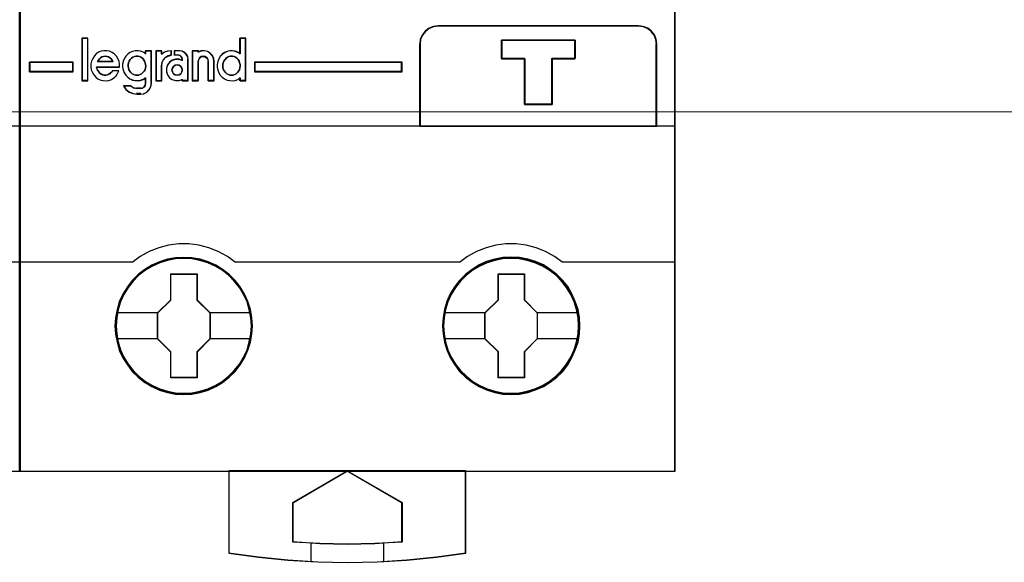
# Model space of a CAD drawing. Header units: millimetres. Extents: x -1290 to 1795, y -4192 to -1311.
# Tile 1017 of 1056: x 1487 to 1498, y -1960 to -1954. Entities that reach past the tile are written whole.
import ezdxf

# ---------------------------------------------------------------- set-up
doc = ezdxf.new("R2010")
doc.units = ezdxf.units.MM
doc.layers.add('45', color=7, linetype='Continuous')
doc.layers.add('Aparatura', color=7, linetype='Continuous', lineweight=13)

# ---------------------------------------------------------------- blocks, each defined once
blk = doc.blocks.new('*U181')
at = {"layer": '45', "color": 7}
for points in [[(189.632024, -683.413361), (153.610873, -683.413361), (153.610873, -766.375576), (189.632024, -766.375576), (189.632024, -683.413361)], [(187.627225, -741.867195), (176.603543, -741.867195), (176.344227, -741.900376), (176.106981, -741.999918), (175.897321, -742.160291), (175.742835, -742.370434), (175.626971, -742.608228), (175.604901, -742.868143), (175.604901, -747.397292), (188.625867, -747.397292), (188.625867, -742.868143), (188.592763, -742.608228), (188.498968, -742.370434), (188.333447, -742.160291), (188.129305, -741.999918), (187.886541, -741.900376), (187.627225, -741.867195)], [(184.133965, -742.664391), (184.133965, -743.674527), (182.869074, -743.674527), (182.869074, -746.194316), (181.360081, -746.194316), (181.360081, -743.674527), (180.089642, -743.674527), (180.089642, -742.664391), (184.133965, -742.664391)], [(182.869074, -746.194316), (182.869074, -743.674527), (184.133965, -743.674527), (184.133965, -742.664391), (180.089642, -742.664391), (180.089642, -743.674527), (181.360081, -743.674527), (181.360081, -746.194316), (182.869074, -746.194316)], [(182.86427, -746.178157), (182.86427, -743.681438), (184.119642, -743.681438), (184.119642, -742.68055), (180.105755, -742.68055), (180.105755, -743.681438), (181.366633, -743.681438), (181.366633, -746.178157), (182.86427, -746.178157)], [(156.545201, -744.397035), (156.545201, -743.863776), (154.139017, -743.863776), (154.139017, -744.397035), (156.545201, -744.397035)], [(166.506517, -743.863776), (166.506517, -744.397035), (174.629179, -744.397035), (174.629179, -743.863776), (166.506517, -743.863776)], [(166.395518, -758.37662), (166.367884, -757.923945), (166.296035, -757.47127), (166.141285, -757.035156), (165.969954, -756.621124), (165.732302, -756.223653), (165.450435, -755.875866), (165.124354, -755.55016), (164.759585, -755.274139), (164.38929, -755.02572), (163.9582, -754.843545), (163.52711, -754.711055), (163.073912, -754.628249), (162.626242, -754.606167), (162.167517, -754.628249), (161.7309, -754.711055), (161.28323, -754.843545), (160.86872, -755.02572), (160.476317, -755.274139), (160.117076, -755.55016), (159.785468, -755.875866), (159.525708, -756.223653), (159.282529, -756.621124), (159.078038, -757.035156), (158.961975, -757.47127), (158.873546, -757.923945), (158.840385, -758.37662), (158.873546, -758.834816), (158.961975, -759.27093), (159.078038, -759.707044), (159.282529, -760.126596), (159.525708, -760.518547), (159.785468, -760.882895), (160.117076, -761.20308), (160.476317, -761.484622), (160.86872, -761.71648), (161.28323, -761.904174), (161.7309, -762.042185), (162.167517, -762.130512), (162.626242, -762.152594), (163.073912, -762.130512), (163.52711, -762.042185), (163.9582, -761.904174), (164.38929, -761.71648), (164.759585, -761.484622), (165.124354, -761.20308), (165.450435, -760.882895), (165.732302, -760.518547), (165.969954, -760.126596), (166.141285, -759.707044), (166.296035, -759.27093), (166.367884, -758.834816), (166.395518, -758.37662)], [(166.395518, -758.37662), (166.367884, -757.923945), (166.296035, -757.47127), (166.141285, -757.035156), (165.969954, -756.621124), (165.732302, -756.223653), (165.450435, -755.875866), (165.124354, -755.55016), (164.759585, -755.274139), (164.38929, -755.02572), (163.9582, -754.843545), (163.52711, -754.711055), (163.073912, -754.628249), (162.626242, -754.606167), (162.167517, -754.628249), (161.7309, -754.711055), (161.28323, -754.843545), (160.86872, -755.02572), (160.476317, -755.274139), (160.117076, -755.55016), (159.785468, -755.875866), (159.525708, -756.223653), (159.282529, -756.621124), (159.078038, -757.035156), (158.961975, -757.47127), (158.873546, -757.923945), (158.840385, -758.37662), (158.873546, -758.834816), (158.961975, -759.27093), (159.078038, -759.707044), (159.282529, -760.126596), (159.525708, -760.518547), (159.785468, -760.882895), (160.117076, -761.20308), (160.476317, -761.484622), (160.86872, -761.71648), (161.28323, -761.904174), (161.7309, -762.042185), (162.167517, -762.130512), (162.626242, -762.152594), (163.073912, -762.130512), (163.52711, -762.042185), (163.9582, -761.904174), (164.38929, -761.71648), (164.759585, -761.484622), (165.124354, -761.20308), (165.450435, -760.882895), (165.732302, -760.518547), (165.969954, -760.126596), (166.141285, -759.707044), (166.296035, -759.27093), (166.367884, -758.834816), (166.395518, -758.37662)], [(166.381195, -758.376631), (166.353666, -757.925679), (166.28209, -757.474727), (166.127926, -757.040273), (165.957245, -756.627817), (165.720494, -756.231859), (165.439696, -755.885396), (165.114851, -755.560931), (164.751466, -755.28596), (164.382574, -755.038486), (163.953118, -754.857006), (163.523663, -754.72502), (163.072183, -754.642529), (162.62621, -754.620531), (162.169225, -754.642529), (161.734264, -754.72502), (161.28829, -754.857006), (160.875352, -755.038486), (160.484437, -755.28596), (160.126558, -755.560931), (159.796207, -755.885396), (159.537432, -756.231859), (159.295175, -756.627817), (159.091459, -757.040273), (158.975837, -757.474727), (158.887743, -757.925679), (158.854708, -758.376631), (158.887743, -758.833082), (158.975837, -759.267536), (159.091459, -759.701989), (159.295175, -760.119945), (159.537432, -760.510403), (159.796207, -760.873365), (160.126558, -761.192331), (160.484437, -761.472801), (160.875352, -761.703776), (161.28829, -761.890756), (161.734264, -762.028242), (162.169225, -762.116232), (162.62621, -762.13823), (163.072183, -762.116232), (163.523663, -762.028242), (163.953118, -761.890756), (164.382574, -761.703776), (164.751466, -761.472801), (165.114851, -761.192331), (165.439696, -760.873365), (165.720494, -760.510403), (165.957245, -760.119945), (166.127926, -759.701989), (166.28209, -759.267536), (166.353666, -758.833082), (166.381195, -758.376631)], [(184.393561, -758.370335), (184.371448, -757.917552), (184.299581, -757.464769), (184.144791, -757.028552), (183.962359, -756.614421), (183.735702, -756.216856), (183.453763, -755.868986), (183.127598, -755.543203), (182.757207, -755.267116), (182.392344, -755.018637), (181.961143, -754.83642), (181.529942, -754.703898), (181.076627, -754.621072), (180.617785, -754.598985), (180.169999, -754.621072), (179.722213, -754.703898), (179.274427, -754.83642), (178.85981, -755.018637), (178.478363, -755.267116), (178.119029, -755.543203), (177.787335, -755.868986), (177.516452, -756.216856), (177.273211, -756.614421), (177.079723, -757.028552), (176.96363, -757.464769), (176.875179, -757.917552), (176.842009, -758.370335), (176.875179, -758.823118), (176.96363, -759.264858), (177.079723, -759.701075), (177.273211, -760.120728), (177.516452, -760.512771), (177.787335, -760.877206), (178.119029, -761.197467), (178.478363, -761.479076), (178.85981, -761.71099), (179.274427, -761.898729), (179.722213, -762.036772), (180.169999, -762.12512), (180.617785, -762.147207), (181.076627, -762.12512), (181.529942, -762.036772), (181.961143, -761.898729), (182.392344, -761.71099), (182.757207, -761.479076), (183.127598, -761.197467), (183.453763, -760.877206), (183.735702, -760.512771), (183.962359, -760.120728), (184.144791, -759.701075), (184.299581, -759.264858), (184.371448, -758.823118), (184.393561, -758.370335)], [(184.393561, -758.370335), (184.371448, -757.917552), (184.299581, -757.464769), (184.144791, -757.028552), (183.962359, -756.614421), (183.735702, -756.216856), (183.453763, -755.868986), (183.127598, -755.543203), (182.757207, -755.267116), (182.392344, -755.018637), (181.961143, -754.83642), (181.529942, -754.703898), (181.076627, -754.621072), (180.617785, -754.598985), (180.169999, -754.621072), (179.722213, -754.703898), (179.274427, -754.83642), (178.85981, -755.018637), (178.478363, -755.267116), (178.119029, -755.543203), (177.787335, -755.868986), (177.516452, -756.216856), (177.273211, -756.614421), (177.079723, -757.028552), (176.96363, -757.464769), (176.875179, -757.917552), (176.842009, -758.370335), (176.875179, -758.823118), (176.96363, -759.264858), (177.079723, -759.701075), (177.273211, -760.120728), (177.516452, -760.512771), (177.787335, -760.877206), (178.119029, -761.197467), (178.478363, -761.479076), (178.85981, -761.71099), (179.274427, -761.898729), (179.722213, -762.036772), (180.169999, -762.12512), (180.617785, -762.147207), (181.076627, -762.12512), (181.529942, -762.036772), (181.961143, -761.898729), (182.392344, -761.71099), (182.757207, -761.479076), (183.127598, -761.197467), (183.453763, -760.877206), (183.735702, -760.512771), (183.962359, -760.120728), (184.144791, -759.701075), (184.299581, -759.264858), (184.371448, -758.823118), (184.393561, -758.370335)], [(184.377448, -758.371244), (184.355429, -757.920292), (184.283869, -757.46934), (184.12974, -757.034887), (183.948087, -756.622431), (183.722397, -756.226473), (183.441661, -755.88001), (183.116887, -755.555544), (182.748077, -755.280573), (182.384772, -755.0331), (181.95541, -754.851619), (181.526049, -754.719633), (181.074669, -754.637142), (180.617785, -754.615144), (180.17191, -754.637142), (179.726035, -754.719633), (179.28016, -754.851619), (178.867312, -755.0331), (178.487493, -755.280573), (178.129692, -755.555544), (177.799414, -755.88001), (177.529687, -756.226473), (177.287483, -756.622431), (177.094821, -757.034887), (176.979224, -757.46934), (176.89115, -757.920292), (176.858122, -758.371244), (176.89115, -758.822196), (176.979224, -759.262149), (177.094821, -759.696603), (177.287483, -760.114558), (177.529687, -760.505017), (177.799414, -760.867978), (178.129692, -761.186944), (178.487493, -761.467414), (178.867312, -761.69839), (179.28016, -761.88537), (179.726035, -762.022855), (180.17191, -762.110846), (180.617785, -762.132843), (181.074669, -762.110846), (181.526049, -762.022855), (181.95541, -761.88537), (182.384772, -761.69839), (182.748077, -761.467414), (183.116887, -761.186944), (183.441661, -760.867978), (183.722397, -760.505017), (183.948087, -760.114558), (184.12974, -759.696603), (184.283869, -759.262149), (184.355429, -758.822196), (184.377448, -758.371244)], [(161.91331, -755.512887), (163.355409, -755.512887), (163.355409, -756.944823), (164.068107, -757.658026), (164.068107, -759.089962), (163.355409, -759.814222), (163.355409, -761.2351), (161.91331, -761.2351), (161.91331, -759.814222), (161.183909, -759.089962), (161.183909, -757.658026), (161.91331, -756.944823), (161.91331, -755.512887)], [(161.91331, -755.512887), (163.355409, -755.512887), (163.355409, -755.512887), (163.355409, -756.944823), (163.355409, -756.944823), (164.068107, -757.658026), (164.068107, -757.658026), (164.068107, -759.089962), (164.068107, -759.089962), (163.355409, -759.814222), (163.355409, -759.814222), (163.355409, -761.2351), (163.355409, -761.2351), (161.91331, -761.2351), (161.91331, -761.2351), (161.91331, -759.814222), (161.91331, -759.814222), (161.183909, -759.089962), (161.183909, -759.089962), (161.183909, -757.658026), (161.183909, -757.658026), (161.91331, -756.944823), (161.91331, -756.944823), (161.91331, -755.512887), (161.91331, -755.512887)], [(161.921273, -755.527251), (163.34726, -755.527251), (163.34726, -756.951548), (164.051994, -757.660947), (164.051994, -759.085245), (163.34726, -759.805642), (163.34726, -761.218941), (161.921273, -761.218941), (161.921273, -759.805642), (161.200021, -759.085245), (161.200021, -757.660947), (161.921273, -756.951548), (161.921273, -755.527251)], [(179.911094, -755.507501), (181.346734, -755.507501), (181.346734, -756.939436), (182.058989, -757.65264), (182.058989, -759.084575), (181.346734, -759.808836), (181.346734, -761.229714), (179.911094, -761.229714), (179.911094, -759.808836), (179.176581, -759.084575), (179.176581, -757.65264), (179.911094, -756.939436), (179.911094, -755.507501)], [(179.911094, -755.507501), (181.346734, -755.507501), (181.346734, -755.507501), (181.346734, -756.939436), (181.346734, -756.939436), (182.058989, -757.65264), (182.058989, -757.65264), (182.058989, -759.084575), (182.058989, -759.084575), (181.346734, -759.808836), (181.346734, -759.808836), (181.346734, -761.229714), (181.346734, -761.229714), (179.911094, -761.229714), (179.911094, -761.229714), (179.911094, -759.808836), (179.911094, -759.808836), (179.176581, -759.084575), (179.176581, -759.084575), (179.176581, -757.65264), (179.176581, -757.65264), (179.911094, -756.939436), (179.911094, -756.939436), (179.911094, -755.507501), (179.911094, -755.507501)], [(179.918117, -755.521865), (181.33949, -755.521865), (181.33949, -756.946162), (182.044667, -757.655561), (182.044667, -759.079858), (181.33949, -759.800256), (181.33949, -761.213555), (179.918117, -761.213555), (179.918117, -759.800256), (179.190903, -759.079858), (179.190903, -757.655561), (179.918117, -756.946162), (179.918117, -755.521865)], [(178.131037, -766.343257), (171.614214, -766.343257), (165.10291, -766.343257), (165.10291, -770.879746), (166.730736, -771.101039), (168.353044, -771.255943), (169.616678, -771.333395), (169.986388, -771.355525), (171.614214, -771.383186), (173.258594, -771.355525), (173.622786, -771.333395), (174.880902, -771.255943), (176.514247, -771.101039), (178.131037, -770.879746), (178.131037, -766.343257)], [(171.613148, -766.343257), (174.629179, -768.094478), (174.629179, -770.272419), (173.129465, -770.350005), (171.613148, -770.377714), (170.113433, -770.350005), (168.613719, -770.272419), (168.613719, -768.094478), (171.613148, -766.343257)]]:
    blk.add_lwpolyline(points, close=True, dxfattribs=at)
at = {"layer": '45', "color": 139}
for points in [[(189.632024, -683.413361), (153.610873, -683.413361), (153.610873, -766.375576), (189.632024, -766.375576), (189.632024, -683.413361)], [(157.343682, -742.553071), (157.033957, -742.553071), (157.033957, -744.874634), (157.343682, -744.874634), (157.343682, -742.553071)], [(160.05048, -744.583765), (160.1415, -744.578085), (160.23252, -744.555361), (160.306474, -744.504234), (160.380428, -744.436065), (160.443004, -744.362214), (160.494203, -744.282683), (160.516958, -744.186109), (160.534024, -744.083855), (160.522647, -743.987281), (160.511269, -743.896389), (160.465759, -743.805496), (160.41456, -743.725965), (160.357673, -743.652114), (160.266653, -743.600987), (160.192699, -743.561222), (160.09599, -743.544179), (160.00497, -743.544179), (159.91395, -743.561222), (159.828618, -743.600987), (159.754665, -743.652114), (159.6864, -743.725965), (159.629512, -743.805496), (159.59538, -743.896389), (159.572625, -743.987281), (159.572625, -744.083855), (159.578313, -744.186109), (159.612446, -744.282683), (159.652267, -744.362214), (159.720532, -744.436065), (159.794486, -744.504234), (159.874129, -744.555361), (159.965149, -744.578085), (160.05048, -744.583765)], [(165.251665, -744.583765), (165.336996, -744.578085), (165.428016, -744.555361), (165.513347, -744.504234), (165.575924, -744.436065), (165.6385, -744.362214), (165.689699, -744.282683), (165.712454, -744.186109), (165.72952, -744.083855), (165.72952, -743.987281), (165.695388, -743.896389), (165.672633, -743.805496), (165.610056, -743.725965), (165.536102, -743.652114), (165.467837, -743.600987), (165.393884, -743.561222), (165.302863, -743.544179), (165.200466, -743.544179), (165.109446, -743.561222), (165.024115, -743.600987), (164.950161, -743.652114), (164.893273, -743.725965), (164.830697, -743.805496), (164.790876, -743.896389), (164.773809, -743.987281), (164.768121, -744.083855), (164.773809, -744.186109), (164.813631, -744.282683), (164.859141, -744.362214), (164.916028, -744.436065), (164.984293, -744.504234), (165.075313, -744.555361), (165.160645, -744.578085), (165.251665, -744.583765)], [(162.544549, -744.297385), (162.526996, -744.192185), (162.468488, -744.098673), (162.374875, -744.028539), (162.263709, -744.011005), (162.158394, -744.028539), (162.064781, -744.098673), (162.000422, -744.192185), (161.977018, -744.297385), (162.000422, -744.408431), (162.064781, -744.501943), (162.158394, -744.560387), (162.263709, -744.583765), (162.374875, -744.560387), (162.468488, -744.501943), (162.526996, -744.408431), (162.544549, -744.297385)], [(166.347179, -758.376823), (166.314012, -757.92396), (166.225565, -757.482142), (166.103951, -757.056893), (165.916003, -756.648211), (165.689359, -756.267144), (165.401908, -755.913689), (165.092346, -755.593372), (164.733033, -755.317235), (164.34608, -755.085281), (163.942543, -754.903031), (163.511367, -754.770486), (163.074663, -754.687645), (162.626903, -754.660032), (162.179143, -754.687645), (161.736911, -754.770486), (161.305735, -754.903031), (160.902199, -755.085281), (160.515246, -755.317235), (160.16146, -755.593372), (159.851898, -755.913689), (159.575503, -756.267144), (159.337803, -756.648211), (159.149855, -757.056893), (159.017185, -757.482142), (158.939795, -757.92396), (158.906627, -758.376823), (158.939795, -758.818641), (159.017185, -759.260459), (159.149855, -759.685708), (159.337803, -760.099913), (159.575503, -760.48098), (159.851898, -760.828912), (160.16146, -761.14923), (160.515246, -761.425366), (160.902199, -761.65732), (161.305735, -761.83957), (161.736911, -761.972115), (162.179143, -762.054956), (162.626903, -762.08257), (163.074663, -762.054956), (163.511367, -761.972115), (163.942543, -761.83957), (164.34608, -761.65732), (164.733033, -761.425366), (165.092346, -761.14923), (165.401908, -760.828912), (165.689359, -760.48098), (165.916003, -760.099913), (166.103951, -759.685708), (166.225565, -759.260459), (166.314012, -758.818641), (166.347179, -758.376823)], [(184.33269, -758.376823), (184.30505, -757.92396), (184.216602, -757.482142), (184.083929, -757.056893), (183.901505, -756.648211), (183.669328, -756.267144), (183.392927, -755.913689), (183.077831, -755.593372), (182.718509, -755.317235), (182.337076, -755.085281), (181.928003, -754.903031), (181.507874, -754.770486), (181.065633, -754.687645), (180.617864, -754.660032), (180.170094, -754.687645), (179.722325, -754.770486), (179.302196, -754.903031), (178.893123, -755.085281), (178.51169, -755.317235), (178.157897, -755.593372), (177.831744, -755.913689), (177.566399, -756.267144), (177.328694, -756.648211), (177.140742, -757.056893), (177.019125, -757.482142), (176.930677, -757.92396), (176.897509, -758.376823), (176.930677, -758.818641), (177.019125, -759.260459), (177.140742, -759.685708), (177.328694, -760.099913), (177.566399, -760.48098), (177.831744, -760.828912), (178.157897, -761.14923), (178.51169, -761.425366), (178.893123, -761.65732), (179.302196, -761.83957), (179.722325, -761.972115), (180.170094, -762.054956), (180.617864, -762.08257), (181.065633, -762.054956), (181.507874, -761.972115), (181.928003, -761.83957), (182.337076, -761.65732), (182.718509, -761.425366), (183.077831, -761.14923), (183.392927, -760.828912), (183.669328, -760.48098), (183.901505, -760.099913), (184.083929, -759.685708), (184.216602, -759.260459), (184.30505, -758.818641), (184.33269, -758.376823)]]:
    blk.add_lwpolyline(points, close=True, dxfattribs=at)
at = {"layer": '45', "color": 59}
for points in [[(189.617702, -683.427724), (153.626986, -683.427724), (153.626986, -766.359417), (189.617702, -766.359417), (189.617702, -683.427724)], [(187.627225, -741.867195), (176.603543, -741.867195), (176.344227, -741.900376), (176.106981, -741.999918), (175.897321, -742.160291), (175.742835, -742.370434), (175.626971, -742.608228), (175.604901, -742.868143), (175.604901, -747.397292), (188.625867, -747.397292), (188.625867, -742.868143), (188.592763, -742.608228), (188.498968, -742.370434), (188.333447, -742.160291), (188.129305, -741.999918), (187.886541, -741.900376), (187.627225, -741.867195)], [(187.613447, -741.883355), (176.615531, -741.883355), (176.356822, -741.916352), (176.12013, -742.015345), (175.91096, -742.174832), (175.756835, -742.383816), (175.641242, -742.620298), (175.619224, -742.878777), (175.619224, -747.382928), (188.609754, -747.382928), (188.609754, -742.878777), (188.576727, -742.620298), (188.483152, -742.383816), (188.318018, -742.174832), (188.114353, -742.015345), (187.872156, -741.916352), (187.613447, -741.883355)], [(157.359794, -742.538707), (157.017844, -742.538707), (157.017844, -744.890793), (157.359794, -744.890793), (157.359794, -742.538707)], [(164.493659, -744.305559), (164.549862, -744.450474), (164.622926, -744.589816), (164.740953, -744.701289), (164.864599, -744.790467), (165.005107, -744.851778), (165.151235, -744.88522), (165.302984, -744.890793), (165.449112, -744.868499), (165.60086, -744.812762), (165.724507, -744.734731), (165.724507, -744.890793), (166.039245, -744.890793), (166.039245, -742.538707), (165.724507, -742.538707), (165.724507, -743.408199), (165.60086, -743.330167), (165.449112, -743.274431), (165.302984, -743.246562), (165.151235, -743.246562), (165.005107, -743.285578), (164.864599, -743.352462), (164.740953, -743.441641), (164.622926, -743.553114), (164.549862, -743.686882), (164.493659, -743.831797), (164.465557, -743.993433), (164.465557, -744.149496), (164.493659, -744.305559)], [(184.133965, -742.664391), (184.133965, -743.674527), (182.869074, -743.674527), (182.869074, -746.194316), (181.360081, -746.194316), (181.360081, -743.674527), (180.089642, -743.674527), (180.089642, -742.664391), (184.133965, -742.664391)], [(182.869074, -746.194316), (182.869074, -743.674527), (184.133965, -743.674527), (184.133965, -742.664391), (180.089642, -742.664391), (180.089642, -743.674527), (181.360081, -743.674527), (181.360081, -746.194316), (182.869074, -746.194316)], [(182.86427, -746.178157), (182.86427, -743.681438), (184.119642, -743.681438), (184.119642, -742.68055), (180.105755, -742.68055), (180.105755, -743.681438), (181.366633, -743.681438), (181.366633, -746.178157), (182.86427, -746.178157)], [(158.165615, -744.554459), (158.092562, -744.520826), (158.01389, -744.46477), (157.952077, -744.403109), (157.890263, -744.319026), (157.856546, -744.240548), (157.834069, -744.145253), (159.09282, -744.145253), (159.09282, -743.982692), (159.064723, -743.825736), (159.002909, -743.674385), (158.918618, -743.545457), (158.811849, -743.422135), (158.688221, -743.332446), (158.536497, -743.270784), (158.390392, -743.237151), (158.238667, -743.237151), (158.092562, -743.270784), (157.940838, -743.32684), (157.81721, -743.416529), (157.710441, -743.528641), (157.620531, -743.657569), (157.553098, -743.808919), (157.519381, -743.965875), (157.513762, -744.128436), (157.541859, -744.285392), (157.603672, -744.431137), (157.682344, -744.571276), (157.783494, -744.688993), (157.907121, -744.789893), (158.058846, -744.851554), (158.199331, -744.885188), (158.356675, -744.890793), (158.514019, -744.868371), (158.654505, -744.812316), (158.778132, -744.722626), (158.90176, -744.621726), (158.986051, -744.487193), (159.047865, -744.347053), (158.710699, -744.347053), (158.654505, -744.41432), (158.587072, -744.481587), (158.514019, -744.532037), (158.429728, -744.560065), (158.339817, -744.576882), (158.249906, -744.576882), (158.165615, -744.554459)], [(158.683303, -743.759637), (158.734757, -743.845821), (157.877196, -743.845821), (157.928649, -743.759637), (157.98582, -743.685766), (158.054425, -743.624206), (158.128747, -743.581115), (158.214503, -743.556491), (158.305976, -743.544179), (158.391732, -743.556491), (158.483206, -743.581115), (158.557528, -743.624206), (158.626132, -743.685766), (158.683303, -743.759637)], [(158.734757, -743.845821), (157.877196, -743.845821), (157.928649, -743.759637), (157.98582, -743.685766), (158.054425, -743.624206), (158.128747, -743.581115), (158.214503, -743.556491), (158.305976, -743.544179), (158.391732, -743.556491), (158.483206, -743.581115), (158.557528, -743.624206), (158.626132, -743.685766), (158.683303, -743.759637), (158.734757, -743.845821)], [(159.354601, -744.440403), (159.438892, -744.579668), (159.545661, -744.69108), (159.65805, -744.78021), (159.809774, -744.841487), (159.95026, -744.87491), (160.107604, -744.880481), (160.24809, -744.858198), (160.394195, -744.802492), (160.529061, -744.724504), (160.529061, -745.042029), (160.506583, -745.14787), (160.444769, -745.237), (160.354859, -745.292706), (160.24809, -745.314988), (160.05141, -745.314988), (159.860349, -745.281565), (159.703005, -745.181294), (159.309646, -745.181294), (159.444512, -745.365124), (159.618714, -745.50996), (159.826633, -745.59909), (160.05141, -745.626943), (160.24809, -745.626943), (160.427911, -745.60466), (160.596494, -745.51553), (160.725741, -745.387406), (160.821271, -745.225859), (160.843749, -745.042029), (160.843749, -743.237151), (160.529061, -743.237151), (160.529061, -743.398699), (160.394195, -743.32071), (160.24809, -743.265004), (160.107604, -743.237151), (159.95026, -743.237151), (159.809774, -743.276145), (159.65805, -743.342993), (159.545661, -743.432122), (159.438892, -743.543535), (159.354601, -743.677229), (159.287168, -743.822065), (159.26469, -743.983613), (159.26469, -744.13959), (159.287168, -744.295567), (159.354601, -744.440403)], [(160.357673, -743.652114), (160.41456, -743.725965), (160.465759, -743.805496), (160.511269, -743.896389), (160.522647, -743.987281), (160.534024, -744.083855), (160.516958, -744.186109), (160.494203, -744.282683), (160.443004, -744.362214), (160.380428, -744.436065), (160.306474, -744.504234), (160.23252, -744.555361), (160.1415, -744.578085), (160.05048, -744.583765), (159.965149, -744.578085), (159.874129, -744.555361), (159.794486, -744.504234), (159.720532, -744.436065), (159.652267, -744.362214), (159.612446, -744.282683), (159.578313, -744.186109), (159.572625, -744.083855), (159.572625, -743.987281), (159.59538, -743.896389), (159.629512, -743.805496), (159.6864, -743.725965), (159.754665, -743.652114), (159.828618, -743.600987), (159.91395, -743.561222), (160.00497, -743.544179), (160.09599, -743.544179), (160.192699, -743.561222), (160.266653, -743.600987), (160.357673, -743.652114)], [(159.874129, -744.555361), (159.794486, -744.504234), (159.720532, -744.436065), (159.652267, -744.362214), (159.612446, -744.282683), (159.578313, -744.186109), (159.572625, -744.083855), (159.572625, -743.987281), (159.59538, -743.896389), (159.629512, -743.805496), (159.6864, -743.725965), (159.754665, -743.652114), (159.828618, -743.600987), (159.91395, -743.561222), (160.00497, -743.544179), (160.09599, -743.544179), (160.192699, -743.561222), (160.266653, -743.600987), (160.357673, -743.652114), (160.41456, -743.725965), (160.465759, -743.805496), (160.511269, -743.896389), (160.522647, -743.987281), (160.534024, -744.083855), (160.516958, -744.186109), (160.494203, -744.282683), (160.443004, -744.362214), (160.380428, -744.436065), (160.306474, -744.504234), (160.23252, -744.555361), (160.1415, -744.578085), (160.05048, -744.583765), (159.965149, -744.578085), (159.874129, -744.555361)], [(161.085441, -743.237151), (161.085441, -744.890793), (161.405597, -744.890793), (161.405597, -744.061169), (161.428466, -743.893002), (161.508505, -743.736047), (161.622846, -743.607119), (161.777207, -743.523035), (161.943002, -743.472585), (161.943002, -743.237151), (161.742905, -743.253968), (161.565676, -743.310023), (161.405597, -743.416529), (161.405597, -743.237151), (161.085441, -743.237151)], [(161.101554, -743.251515), (161.101554, -744.874634), (161.410348, -744.874634), (161.410348, -744.060323), (161.432404, -743.89526), (161.509603, -743.741202), (161.619886, -743.614653), (161.768769, -743.532122), (161.92868, -743.482603), (161.92868, -743.251515), (161.735684, -743.268021), (161.564745, -743.323042), (161.410348, -743.427582), (161.410348, -743.251515), (161.101554, -743.251515)], [(161.736709, -744.027536), (161.674455, -744.206914), (161.674455, -744.391898), (161.736709, -744.571276), (161.844238, -744.722626), (161.991383, -744.829132), (162.166826, -744.885188), (162.370565, -744.885188), (162.534689, -744.829132), (162.534689, -744.890793), (162.868596, -744.890793), (162.868596, -743.708019), (162.845958, -743.562274), (162.766726, -743.433346), (162.659197, -743.32684), (162.52903, -743.265179), (162.387544, -743.237151), (162.110232, -743.237151), (162.110232, -743.472585), (162.302652, -743.472585), (162.42716, -743.506218), (162.512051, -743.595907), (162.534689, -743.708019), (162.534689, -743.780891), (162.370565, -743.713624), (162.166826, -743.713624), (161.991383, -743.76968), (161.844238, -743.881791), (161.736709, -744.027536)], [(163.094175, -743.237151), (163.094175, -744.890793), (163.422344, -744.890793), (163.422344, -743.825736), (163.444976, -743.724835), (163.495899, -743.635146), (163.586428, -743.56788), (163.693931, -743.551063), (163.795776, -743.56788), (163.897622, -743.635146), (163.954203, -743.724835), (163.971177, -743.825736), (163.971177, -744.890793), (164.293687, -744.890793), (164.293687, -743.825736), (164.271055, -743.657569), (164.1975, -743.495007), (164.07868, -743.366079), (163.937228, -743.27639), (163.761828, -743.237151), (163.586428, -743.248362), (163.422344, -743.304418), (163.422344, -743.237151), (163.094175, -743.237151)], [(163.110288, -743.251515), (163.110288, -744.874634), (163.42964, -744.874634), (163.42964, -743.829235), (163.451664, -743.730198), (163.501219, -743.642164), (163.589316, -743.576139), (163.693931, -743.559632), (163.79304, -743.576139), (163.89215, -743.642164), (163.94721, -743.730198), (163.963728, -743.829235), (163.963728, -744.874634), (164.277574, -744.874634), (164.277574, -743.829235), (164.25555, -743.664172), (164.183971, -743.504611), (164.068344, -743.378063), (163.930692, -743.29003), (163.760004, -743.251515), (163.589316, -743.262519), (163.42964, -743.31754), (163.42964, -743.251515), (163.110288, -743.251515)], [(165.467837, -743.600987), (165.536102, -743.652114), (165.610056, -743.725965), (165.672633, -743.805496), (165.695388, -743.896389), (165.72952, -743.987281), (165.72952, -744.083855), (165.712454, -744.186109), (165.689699, -744.282683), (165.6385, -744.362214), (165.575924, -744.436065), (165.513347, -744.504234), (165.428016, -744.555361), (165.336996, -744.578085), (165.251665, -744.583765), (165.160645, -744.578085), (165.075313, -744.555361), (164.984293, -744.504234), (164.916028, -744.436065), (164.859141, -744.362214), (164.813631, -744.282683), (164.773809, -744.186109), (164.768121, -744.083855), (164.773809, -743.987281), (164.790876, -743.896389), (164.830697, -743.805496), (164.893273, -743.725965), (164.950161, -743.652114), (165.024115, -743.600987), (165.109446, -743.561222), (165.200466, -743.544179), (165.302863, -743.544179), (165.393884, -743.561222), (165.467837, -743.600987)], [(164.813631, -744.282683), (164.773809, -744.186109), (164.768121, -744.083855), (164.773809, -743.987281), (164.790876, -743.896389), (164.830697, -743.805496), (164.893273, -743.725965), (164.950161, -743.652114), (165.024115, -743.600987), (165.109446, -743.561222), (165.200466, -743.544179), (165.302863, -743.544179), (165.393884, -743.561222), (165.467837, -743.600987), (165.536102, -743.652114), (165.610056, -743.725965), (165.672633, -743.805496), (165.695388, -743.896389), (165.72952, -743.987281), (165.72952, -744.083855), (165.712454, -744.186109), (165.689699, -744.282683), (165.6385, -744.362214), (165.575924, -744.436065), (165.513347, -744.504234), (165.428016, -744.555361), (165.336996, -744.578085), (165.251665, -744.583765), (165.160645, -744.578085), (165.075313, -744.555361), (164.984293, -744.504234), (164.916028, -744.436065), (164.859141, -744.362214), (164.813631, -744.282683)], [(156.529088, -744.380875), (156.529088, -743.878139), (154.155129, -743.878139), (154.155129, -744.380875), (156.529088, -744.380875)], [(162.526996, -744.192185), (162.544549, -744.297385), (162.526996, -744.408431), (162.468488, -744.501943), (162.374875, -744.560387), (162.263709, -744.583765), (162.158394, -744.560387), (162.064781, -744.501943), (162.000422, -744.408431), (161.977018, -744.297385), (162.000422, -744.192185), (162.064781, -744.098673), (162.158394, -744.028539), (162.263709, -744.011005), (162.374875, -744.028539), (162.468488, -744.098673), (162.526996, -744.192185)], [(162.000422, -744.192185), (162.064781, -744.098673), (162.158394, -744.028539), (162.263709, -744.011005), (162.374875, -744.028539), (162.468488, -744.098673), (162.526996, -744.192185), (162.544549, -744.297385), (162.526996, -744.408431), (162.468488, -744.501943), (162.374875, -744.560387), (162.263709, -744.583765), (162.158394, -744.560387), (162.064781, -744.501943), (162.000422, -744.408431), (161.977018, -744.297385), (162.000422, -744.192185)], [(178.131037, -766.343257), (171.614214, -766.343257), (165.10291, -766.343257), (165.10291, -770.879746), (166.730736, -771.101039), (168.353044, -771.255943), (169.616678, -771.333395), (169.986388, -771.355525), (171.614214, -771.383186), (173.258594, -771.355525), (173.622786, -771.333395), (174.880902, -771.255943), (176.514247, -771.101039), (178.131037, -770.879746), (178.131037, -766.343257)], [(171.613148, -766.343257), (174.629179, -768.094478), (174.629179, -770.272419), (173.129465, -770.350005), (171.613148, -770.377714), (170.113433, -770.350005), (168.613719, -770.272419), (168.613719, -768.094478), (171.613148, -766.343257)]]:
    blk.add_lwpolyline(points, close=True, dxfattribs=at)
at = {"layer": '45', "color": 139}
for points in [[(176.632542, -741.867195), (176.365696, -741.9013), (176.121561, -742.003613), (175.905813, -742.16845), (175.746841, -742.384444), (175.627612, -742.628858), (175.604901, -742.896009)], [(176.600317, -741.867195), (187.628661, -741.867195)], [(188.625867, -742.896009), (188.591742, -742.628858), (188.495055, -742.384444), (188.324431, -742.16845), (188.113995, -742.003613), (187.863746, -741.9013), (187.596435, -741.867195)], [(157.017844, -742.538707), (157.017844, -744.890793)], [(157.017844, -742.538707), (157.359794, -742.538707)], [(157.325778, -742.538707), (157.325778, -744.890793)], [(165.697294, -742.538707), (165.697294, -743.429268)], [(165.697294, -742.538707), (166.039245, -742.538707)], [(166.005229, -742.538707), (166.005229, -744.890793)], [(175.604901, -747.397292), (175.604901, -742.861895)], [(180.089642, -742.664391), (184.133965, -742.664391)], [(180.089642, -742.664391), (180.089642, -743.698591)], [(184.101739, -742.664391), (184.101739, -743.698591)], [(188.593641, -747.397292), (188.593641, -742.861895)], [(159.09282, -744.145253), (159.09282, -743.982692), (159.064723, -743.825736), (159.002909, -743.674385), (158.918618, -743.545457), (158.811849, -743.422135), (158.688221, -743.332446), (158.536497, -743.270784), (158.390392, -743.237151), (158.238667, -743.237151), (158.092562, -743.270784), (157.940838, -743.32684), (157.81721, -743.416529), (157.710441, -743.528641), (157.620531, -743.657569), (157.553098, -743.808919), (157.519381, -743.965875), (157.513762, -744.128436), (157.541859, -744.285392), (157.603672, -744.431137), (157.682344, -744.571276), (157.783494, -744.688993), (157.907121, -744.789893), (158.058846, -744.851554), (158.199331, -744.885188), (158.356675, -744.890793), (158.514019, -744.868371), (158.654505, -744.812316), (158.778132, -744.722626), (158.90176, -744.621726), (158.986051, -744.487193), (159.047865, -744.347053)], [(158.734757, -743.845821), (158.683303, -743.759637), (158.626132, -743.685766), (158.557528, -743.624206), (158.483206, -743.581115), (158.391732, -743.556491), (158.305976, -743.544179), (158.214503, -743.556491), (158.128747, -743.581115), (158.054425, -743.624206), (157.98582, -743.685766), (157.928649, -743.759637), (157.877196, -743.845821)], [(160.534024, -743.399713), (160.398628, -743.321235), (160.25195, -743.265179), (160.110913, -743.237151), (159.952951, -743.237151), (159.811914, -743.27639), (159.659594, -743.343657), (159.546764, -743.433346), (159.439576, -743.545457), (159.354954, -743.679991), (159.287256, -743.825736), (159.26469, -743.988297), (159.26469, -744.145253), (159.287256, -744.302209), (159.354954, -744.447954), (159.439576, -744.588093), (159.546764, -744.700204), (159.659594, -744.789893), (159.811914, -744.851554), (159.952951, -744.885188), (160.110913, -744.890793), (160.25195, -744.868371), (160.398628, -744.812316), (160.534024, -744.733838)], [(160.501798, -743.237151), (160.501798, -743.429268)], [(160.501798, -743.237151), (160.843749, -743.237151)], [(160.809733, -743.237151), (160.809733, -745.050592)], [(161.085441, -743.237151), (161.085441, -744.890793)], [(161.085441, -743.237151), (161.427392, -743.237151)], [(161.943002, -743.237151), (161.738354, -743.256677), (161.557094, -743.321763), (161.393376, -743.445427)], [(161.393376, -743.237151), (161.393376, -743.445427)], [(161.943002, -743.466973), (161.773437, -743.519299), (161.615565, -743.606508), (161.498623, -743.740229), (161.416764, -743.90302), (161.393376, -744.077438)], [(161.910777, -743.237151), (161.910777, -743.499292)], [(162.09876, -743.237151), (162.09876, -743.499292)], [(162.401323, -743.237151), (162.09876, -743.237151)], [(162.09876, -743.466973), (162.318969, -743.466973)], [(162.544549, -743.73091), (162.519222, -743.605226), (162.424248, -743.504678), (162.284953, -743.466973)], [(162.868596, -743.73091), (162.845006, -743.57808), (162.76244, -743.442884), (162.650388, -743.3312), (162.514745, -743.266541), (162.367307, -743.237151)], [(163.094175, -743.237151), (163.094175, -744.890793)], [(163.094175, -743.237151), (163.446868, -743.237151)], [(164.293687, -743.845821), (164.270808, -743.671915), (164.196452, -743.503806), (164.076338, -743.370479), (163.933345, -743.277729), (163.756034, -743.237151), (163.578723, -743.248745), (163.412852, -743.306713)], [(163.412852, -743.237151), (163.412852, -743.335903)], [(163.980382, -743.845821), (163.962829, -743.735014), (163.904321, -743.636518), (163.799006, -743.562647), (163.693691, -743.544179), (163.582526, -743.562647), (163.488912, -743.636518), (163.436255, -743.735014), (163.412852, -743.845821)], [(165.72952, -743.399713), (165.605381, -743.321235), (165.453028, -743.265179), (165.306318, -743.237151), (165.153966, -743.237151), (165.007256, -743.27639), (164.866188, -743.343657), (164.742049, -743.433346), (164.623553, -743.545457), (164.550198, -743.679991), (164.493771, -743.825736), (164.465557, -743.988297), (164.465557, -744.145253), (164.493771, -744.302209), (164.550198, -744.447954), (164.623553, -744.588093), (164.742049, -744.700204), (164.866188, -744.789893), (165.007256, -744.851554), (165.153966, -744.885188), (165.306318, -744.890793), (165.453028, -744.868371), (165.605381, -744.812316), (165.72952, -744.733838)], [(180.089642, -743.664477), (181.38225, -743.664477)], [(181.350024, -743.664477), (181.350024, -746.194316)], [(182.846728, -743.664477), (184.133965, -743.664477)], [(182.846728, -743.664477), (182.846728, -746.194316)], [(154.139017, -743.863776), (156.545201, -743.863776)], [(154.139017, -744.397035), (154.139017, -743.863776)], [(156.511185, -743.863776), (156.511185, -744.397035)], [(157.827067, -744.127712), (159.09282, -744.127712)], [(157.827067, -744.127712), (157.849928, -744.228399), (157.884219, -744.311318), (157.947087, -744.400159), (158.009954, -744.46531), (158.089968, -744.524538), (158.164266, -744.560074), (158.249994, -744.583765), (158.341438, -744.583765), (158.432882, -744.565997), (158.518611, -744.536383), (158.592909, -744.483078), (158.661492, -744.412005), (158.718644, -744.340932)], [(157.877196, -743.813502), (158.734757, -743.813502)], [(161.085441, -744.890793), (161.427392, -744.890793), (161.427392, -744.04512)], [(162.544549, -743.771811), (162.378544, -743.703977), (162.172469, -743.703977), (161.995016, -743.760505), (161.846184, -743.873561), (161.737422, -744.020533), (161.674455, -744.201421), (161.674455, -744.387963), (161.737422, -744.568852), (161.846184, -744.721477), (161.995016, -744.828879), (162.172469, -744.885407), (162.378544, -744.885407), (162.544549, -744.828879)], [(162.510533, -743.698591), (162.510533, -743.802729)], [(162.83637, -743.698591), (162.83637, -744.890793)], [(163.412852, -743.813502), (163.412852, -744.890793)], [(163.948156, -743.813502), (163.948156, -744.890793)], [(164.261461, -743.813502), (164.261461, -744.890793)], [(166.506517, -743.863776), (174.629179, -743.863776)], [(166.506517, -743.863776), (166.506517, -744.397035)], [(174.596954, -744.397035), (174.596954, -743.863776)], [(154.139017, -744.362921), (156.545201, -744.362921)], [(158.686418, -744.325215), (159.048062, -744.325215)], [(160.501798, -744.704063), (160.501798, -745.050592)], [(165.697294, -744.704063), (165.697294, -744.890793)], [(166.506517, -744.362921), (174.629179, -744.362921)], [(157.017844, -744.858475), (157.359794, -744.858475)], [(159.307658, -745.15473), (159.445675, -745.349518), (159.623947, -745.502987), (159.836723, -745.597429), (160.066752, -745.626943)], [(159.307658, -745.15473), (159.726592, -745.15473)], [(159.692576, -745.15473), (159.861558, -745.278618), (160.066752, -745.319915)], [(160.034526, -745.287596), (160.260106, -745.287596)], [(160.22609, -745.626943), (160.412553, -745.603755), (160.587362, -745.511006), (160.721382, -745.377678), (160.820441, -745.209569), (160.843749, -745.018273)], [(160.22609, -745.319915), (160.343105, -745.295291), (160.441644, -745.233731), (160.509389, -745.135236), (160.534024, -745.018273)], [(162.510533, -744.797428), (162.510533, -744.890793)], [(162.510533, -744.858475), (162.868596, -744.858475)], [(163.094175, -744.858475), (163.446868, -744.858475)], [(163.948156, -744.858475), (164.293687, -744.858475)], [(165.697294, -744.858475), (166.039245, -744.858475)], [(160.260106, -745.594624), (160.034526, -745.594624)], [(181.350024, -746.161997), (182.878954, -746.161997)], [(153.610873, -747.364973), (189.632024, -747.364973)], [(165.471715, -754.886263), (165.023267, -754.550806), (164.519455, -754.283578), (164.00457, -754.078893), (163.456467, -753.93675), (162.902828, -753.862836), (162.349188, -753.862836), (161.784476, -753.93675), (161.247446, -754.078893), (160.727025, -754.283578), (160.228749, -754.550806), (159.780301, -754.886263)], [(183.457226, -754.886263), (182.997836, -754.550806), (182.510773, -754.283578), (181.9905, -754.078893), (181.442554, -753.93675), (180.889073, -753.862836), (180.335592, -753.862836), (179.787645, -753.93675), (179.239699, -754.078893), (178.713892, -754.283578), (178.221293, -754.550806), (177.772973, -754.886263)], [(153.610873, -754.852149), (159.814317, -754.852149)], [(165.439489, -754.852149), (171.6304, -754.852149)], [(171.598175, -754.852149), (177.805199, -754.852149)], [(183.425, -754.852149), (189.632024, -754.852149)], [(165.10291, -766.343257), (165.10291, -770.884041)], [(168.613719, -768.111811), (171.6304, -766.343257)], [(171.598175, -766.343257), (174.629179, -768.111811)], [(178.097021, -766.343257), (178.097021, -770.884041)], [(168.613719, -768.079492), (168.613719, -770.273576)], [(174.596954, -768.079492), (174.596954, -770.273576)], [(168.613719, -770.239462), (170.113433, -770.341332), (171.613148, -770.377714), (173.129465, -770.341332), (174.629179, -770.239462)], [(169.605553, -770.295122), (169.605553, -771.340094)], [(173.601538, -770.295122), (173.601538, -771.340094)], [(165.10291, -770.849927), (166.730736, -771.084326), (168.353044, -771.248406), (169.986388, -771.353886), (171.614214, -771.383186), (173.258594, -771.353886), (174.880902, -771.248406), (176.514247, -771.084326), (178.131037, -770.849927)]]:
    blk.add_lwpolyline(points, dxfattribs=at)
at = {"layer": '45', "color": 1}
for points in [[(156.545201, -744.397035), (156.545201, -743.863776), (154.139017, -743.863776), (154.139017, -744.397035), (156.545201, -744.397035)], [(166.506517, -743.863776), (166.506517, -744.397035), (174.629179, -744.397035), (174.629179, -743.863776), (166.506517, -743.863776)], [(166.52263, -743.878139), (166.52263, -744.380875), (174.614857, -744.380875), (174.614857, -743.878139), (166.52263, -743.878139)]]:
    blk.add_lwpolyline(points, close=True, dxfattribs=at)
at = {"layer": '45', "color": 7}
for points in [[(158.911998, -757.645924), (161.217925, -757.645924)], [(164.035881, -757.645924), (166.331066, -757.645924)], [(176.913622, -757.640538), (179.208807, -757.640538)], [(182.026763, -757.640538), (184.321948, -757.640538)], [(158.911998, -759.069745), (161.217925, -759.069745)], [(164.035881, -759.069745), (166.331066, -759.069745)], [(176.913622, -759.064358), (179.208807, -759.064358)], [(182.026763, -759.064358), (184.321948, -759.064358)]]:
    blk.add_lwpolyline(points, dxfattribs=at)

msp = doc.modelspace()

# ---------------------------------------------------------------- linework, layer by layer
at = {"layer": 'Aparatura', "color": 7, "lineweight": 13}
msp.add_lwpolyline([(1429.229, -1945.946), (1515.575, -1945.946), (1515.575, -1954.942), (1429.229, -1954.942), (1429.229, -1945.946)], close=True, dxfattribs=at)
msp.add_lwpolyline([(1429.229, -1954.942), (1515.575, -1954.942)], dxfattribs=at)

# ---------------------------------------------------------------- block references
at = {"layer": 'Aparatura', "color": 7, "lineweight": 13, "xscale": 0.2, "yscale": 0.2, "zscale": 0.2}
for p in [(1448.849, -1805.621), (1456.053, -1805.621)]:
    msp.add_blockref('*U181', p, dxfattribs=at)

doc.saveas('drawing.dxf')
